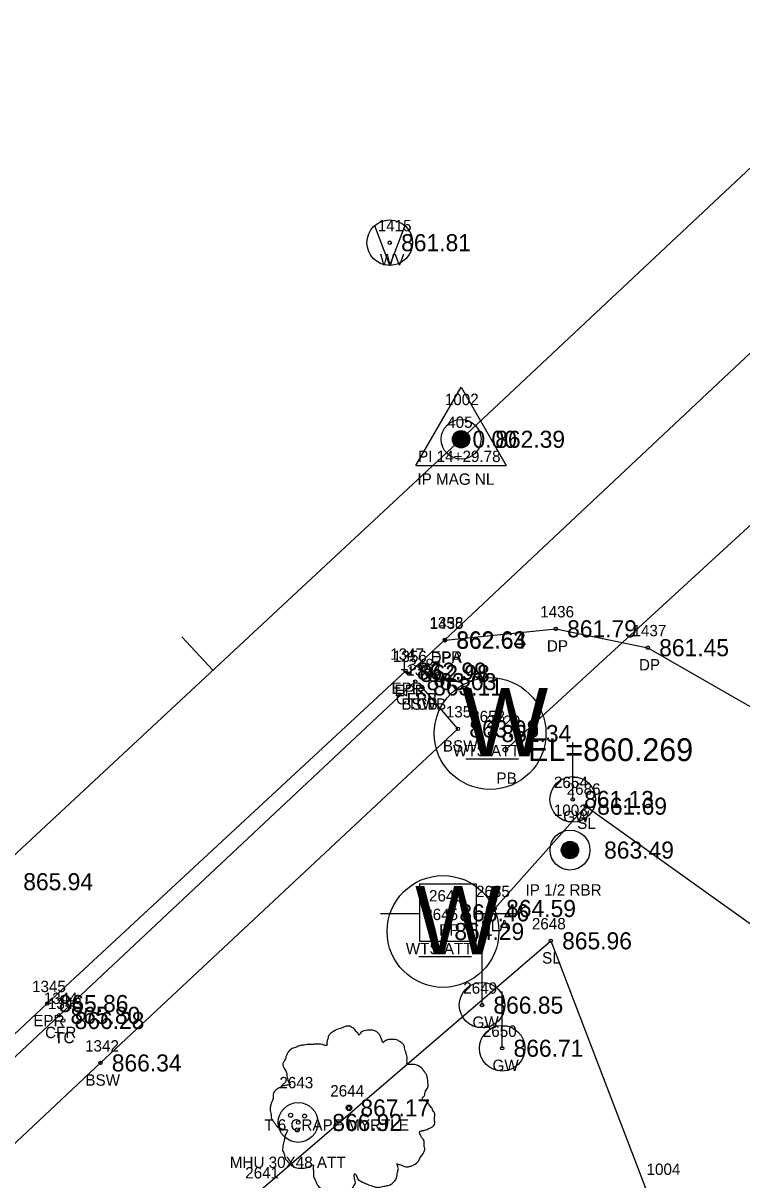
# Model space of a CAD drawing. Extents: x 1622501 to 1626664, y 1117816 to 1121579.
# Drawn here: x 1623898.8 to 1623961.9, y 1119144.7 to 1119246.3 of the extents above; entities that cross this region are included whole.
import ezdxf

# ---------------------------------------------------------------- set-up
doc = ezdxf.new("R2010")
doc.units = 0
for name, color, linetype in [('RD_EX_Conc', 7, 'Continuous'), ('RD_EX_Conc_txCode', 7, 'Continuous'), ('RD_EX_DR_Inlet', 7, 'Continuous'), ('RD_EX_DR_Pipe', 7, 'Continuous'), ('RD_EX_DR_Pipe_txCode', 7, 'Continuous'), ('RD_EX_Driveway', 7, 'Continuous'), ('RD_EX_Driveway_txCode', 7, 'Continuous'), ('RD_EX_DV_Prop_txCode', 7, 'Continuous'), ('RD_EX_DV_PropPin', 7, 'Continuous'), ('RD_EX_Road', 7, 'Continuous'), ('RD_EX_Road_txCode', 7, 'Continuous'), ('RD_EX_TX_Conc_ELEV', 7, 'Continuous'), ('RD_EX_TX_Driveway_ELEV', 7, 'Continuous'), ('RD_EX_TX_DV_Prop_ELEV', 7, 'Continuous'), ('RD_EX_TX_Road_ELEV', 7, 'Continuous'), ('RD_EX_TX_UT_ELEV', 7, 'Continuous'), ('RD_EX_TX_VEG_ELEV', 7, 'Continuous'), ('RD_EX_UT', 7, 'Continuous'), ('RD_EX_UT_txCode', 7, 'Continuous'), ('RD_EX_VEG', 7, 'Continuous'), ('RD_EX_VEG_txCode', 7, 'Continuous'), ('RD_HC_Cl', 7, 'Continuous'), ('RD_HC_Data', 7, 'Continuous'), ('RD_HC_Data_Tic', 7, 'Continuous'), ('RD_HC_Survey_ELEV', 7, 'Continuous'), ('RD_HC_txCode', 7, 'Continuous'), ('RD_SMD_Locator', 7, 'Continuous'), ('RD_TX_Pipe_ElevEX', 7, 'Continuous')]:
    doc.layers.add(name, color=color, linetype=linetype)

msp = doc.modelspace()

# ---------------------------------------------------------------- linework, layer by layer
at = {"layer": 'RD_EX_Conc'}
for points in [[(1623723.66, 1118851.28), (1623685.69, 1118891.78), (1623680.28, 1118899.28), (1623678.54, 1118902.67), (1623678.54, 1118902.67), (1623675.57, 1118911.95), (1623675.05, 1118920.35), (1623676.57, 1118930.33), (1623679.23, 1118937.18), (1623684.43, 1118944.64), (1623689.98, 1118950.42), (1623724.5, 1118984.8), (1623759.01, 1119020.42), (1623793.7, 1119055.91), (1623829.35, 1119090.86), (1623865.61, 1119125.13), (1623901.92, 1119159.18), (1623933.22, 1119188.5)], [(1623676.3, 1118912.01), (1623681.21, 1118913.01), (1623680.58, 1118920.41), (1623681.86, 1118928.77), (1623684.24, 1118934.73), (1623688.55, 1118940.79), (1623694.15, 1118946.67), (1623728.27, 1118980.63), (1623762.62, 1119016.07), (1623797.56, 1119051.92), (1623833.1, 1119086.63), (1623869.15, 1119120.8), (1623905.55, 1119155), (1623936.97, 1119184.35), (1623933.79, 1119188.03)]]:
    msp.add_lwpolyline(points, dxfattribs=at)
at = {"layer": 'RD_EX_DR_Inlet'}
for centre, radius in [((1623922.93, 1119149.77), 1.75), ((1623922.27, 1119150.4), 0.175), ((1623923.49, 1119150.33), 0.175), ((1623922.85, 1119149.11), 0.175)]:
    msp.add_circle(centre, radius, dxfattribs=at)
at = {"layer": 'RD_EX_DR_Pipe'}
msp.add_line((1624001.48, 1119237.82), (1623941.14, 1119182.52), dxfattribs=at)
at = {"layer": 'RD_EX_Driveway'}
msp.add_lwpolyline([(1623935.84, 1119192.13), (1623945.57, 1119193.14), (1623953.66, 1119191.48), (1623964.39, 1119185.31), (1623976.29, 1119170.21), (1623995.86, 1119176.8), (1623990.97, 1119207.92), (1623990.09, 1119235.98), (1623990.87, 1119243.54)], dxfattribs=at)
at = {"layer": 'RD_EX_DV_PropPin'}
for p, q in [((1623936.51, 1119209.6), (1623936.51, 1119209.99)), ((1623936.55, 1119209.5), (1623936.55, 1119210.09)), ((1623936.58, 1119209.42), (1623936.58, 1119210.16)), ((1623936.62, 1119209.37), (1623936.62, 1119210.22)), ((1623936.65, 1119209.32), (1623936.65, 1119210.27)), ((1623936.69, 1119209.28), (1623936.69, 1119210.31)), ((1623936.72, 1119209.24), (1623936.72, 1119210.34)), ((1623936.76, 1119209.21), (1623936.76, 1119210.38)), ((1623936.79, 1119209.18), (1623936.79, 1119210.4)), ((1623936.83, 1119209.16), (1623936.83, 1119210.43)), ((1623936.86, 1119209.14), (1623936.86, 1119210.45)), ((1623936.9, 1119209.12), (1623936.9, 1119210.47)), ((1623936.93, 1119209.1), (1623936.93, 1119210.49)), ((1623936.97, 1119209.09), (1623936.97, 1119210.5)), ((1623937, 1119209.07), (1623937, 1119210.51)), ((1623937.04, 1119209.06), (1623937.04, 1119210.52)), ((1623937.07, 1119209.05), (1623937.07, 1119210.53)), ((1623937.11, 1119209.05), (1623937.11, 1119210.54)), ((1623937.14, 1119209.04), (1623937.14, 1119210.55)), ((1623937.18, 1119209.04), (1623937.18, 1119210.55)), ((1623937.21, 1119209.03), (1623937.21, 1119210.55)), ((1623937.25, 1119209.03), (1623937.25, 1119210.55)), ((1623937.28, 1119209.03), (1623937.28, 1119210.55)), ((1623937.32, 1119209.04), (1623937.32, 1119210.55)), ((1623937.35, 1119209.04), (1623937.35, 1119210.55)), ((1623937.39, 1119209.05), (1623937.39, 1119210.54)), ((1623937.42, 1119209.05), (1623937.42, 1119210.53)), ((1623937.46, 1119209.06), (1623937.46, 1119210.52)), ((1623937.49, 1119209.07), (1623937.49, 1119210.51)), ((1623937.53, 1119209.09), (1623937.53, 1119210.5)), ((1623937.56, 1119209.1), (1623937.56, 1119210.49)), ((1623937.6, 1119209.12), (1623937.6, 1119210.47)), ((1623937.63, 1119209.14), (1623937.63, 1119210.45)), ((1623937.67, 1119209.16), (1623937.67, 1119210.43)), ((1623937.7, 1119209.18), (1623937.7, 1119210.4)), ((1623937.74, 1119209.21), (1623937.74, 1119210.38)), ((1623937.77, 1119209.24), (1623937.77, 1119210.34)), ((1623937.81, 1119209.28), (1623937.81, 1119210.31)), ((1623937.84, 1119209.32), (1623937.84, 1119210.27)), ((1623937.88, 1119209.37), (1623937.88, 1119210.22)), ((1623937.91, 1119209.42), (1623937.91, 1119210.16)), ((1623937.95, 1119209.5), (1623937.95, 1119210.09)), ((1623937.98, 1119209.6), (1623937.98, 1119209.99)), ((1623946.23, 1119173.23), (1623946.23, 1119174.17)), ((1623946.26, 1119173.19), (1623946.26, 1119174.22)), ((1623946.3, 1119173.15), (1623946.3, 1119174.25)), ((1623946.33, 1119173.12), (1623946.33, 1119174.28)), ((1623946.37, 1119173.09), (1623946.37, 1119174.31)), ((1623946.4, 1119173.07), (1623946.4, 1119174.34)), ((1623946.44, 1119173.04), (1623946.44, 1119174.36)), ((1623946.47, 1119173.03), (1623946.47, 1119174.38)), ((1623946.51, 1119173.01), (1623946.51, 1119174.39)), ((1623946.54, 1119172.99), (1623946.54, 1119174.41)), ((1623946.58, 1119172.98), (1623946.58, 1119174.42)), ((1623946.61, 1119172.97), (1623946.61, 1119174.43)), ((1623946.65, 1119172.96), (1623946.65, 1119174.44)), ((1623946.68, 1119172.95), (1623946.68, 1119174.45)), ((1623946.72, 1119172.95), (1623946.72, 1119174.45)), ((1623946.75, 1119172.94), (1623946.75, 1119174.46)), ((1623946.79, 1119172.94), (1623946.79, 1119174.46)), ((1623946.82, 1119172.94), (1623946.82, 1119174.46)), ((1623946.86, 1119172.94), (1623946.86, 1119174.46)), ((1623946.89, 1119172.94), (1623946.89, 1119174.46)), ((1623946.93, 1119172.95), (1623946.93, 1119174.45)), ((1623946.96, 1119172.95), (1623946.96, 1119174.45)), ((1623947, 1119172.96), (1623947, 1119174.44)), ((1623947.03, 1119172.97), (1623947.03, 1119174.43)), ((1623947.07, 1119172.98), (1623947.07, 1119174.42)), ((1623947.1, 1119172.99), (1623947.1, 1119174.41)), ((1623947.14, 1119173.01), (1623947.14, 1119174.39)), ((1623947.17, 1119173.03), (1623947.17, 1119174.38)), ((1623947.21, 1119173.04), (1623947.21, 1119174.36)), ((1623947.24, 1119173.07), (1623947.24, 1119174.34)), ((1623947.28, 1119173.09), (1623947.28, 1119174.31)), ((1623947.31, 1119173.12), (1623947.31, 1119174.28)), ((1623947.35, 1119173.15), (1623947.35, 1119174.25)), ((1623947.38, 1119173.19), (1623947.38, 1119174.22)), ((1623947.42, 1119173.23), (1623947.42, 1119174.17)), ((1623946.09, 1119173.5), (1623946.09, 1119173.9)), ((1623946.12, 1119173.4), (1623946.12, 1119174)), ((1623946.16, 1119173.33), (1623946.16, 1119174.07)), ((1623946.19, 1119173.27), (1623946.19, 1119174.13)), ((1623947.45, 1119173.27), (1623947.45, 1119174.13)), ((1623947.49, 1119173.33), (1623947.49, 1119174.07)), ((1623947.52, 1119173.4), (1623947.52, 1119174)), ((1623947.56, 1119173.5), (1623947.56, 1119173.9))]:
    msp.add_line(p, q, dxfattribs=at)
for centre, radius in [((1623937.25, 1119209.79), 1.75), ((1623937.25, 1119209.79), 0.761), ((1623946.82, 1119173.7), 1.75), ((1623946.82, 1119173.7), 0.761)]:
    msp.add_circle(centre, radius, dxfattribs=at)
at = {"layer": 'RD_EX_Road'}
msp.add_lwpolyline([(1623722.97, 1118850.61), (1623684.95, 1118891.23), (1623679.41, 1118898.68), (1623674.26, 1118911.53), (1623673.5, 1118920.18), (1623675.21, 1118930.83), (1623677.99, 1118937.82), (1623683.61, 1118945.52), (1623688.81, 1118951.26), (1623723.47, 1118985.72), (1623758, 1119021.43), (1623792.69, 1119056.92), (1623828.41, 1119091.92), (1623864.6, 1119126.19), (1623900.88, 1119160.22), (1623932.37, 1119189.42), (1623932.63, 1119189.22), (1623935.82, 1119192.17), (1623973.77, 1119227.77), (1623990.87, 1119243.54), (1624009.99, 1119262.02), (1624046.29, 1119296.15)], dxfattribs=at)
at = {"layer": 'RD_EX_UT'}
for p, q in [((1623930.98, 1119225.07), (1623929.68, 1119228.55)), ((1623930.98, 1119225.07), (1623932.3, 1119228.51)), ((1623947.06, 1119178.15), (1623947.06, 1119183.15)), ((1623937.67, 1119181.73), (1623942.3, 1119181.73)), ((1623938.6, 1119170.7), (1623933.6, 1119170.7)), ((1623933.6, 1119170.7), (1623933.6, 1119165.7)), ((1623938.6, 1119165.7), (1623938.6, 1119170.7)), ((1623930.16, 1119168.14), (1623933.63, 1119168.14)), ((1623938.52, 1119168.14), (1623942.16, 1119168.14)), ((1623933.6, 1119165.7), (1623938.6, 1119165.7)), ((1623939.09, 1119160.08), (1623939.09, 1119165.08)), ((1623933.53, 1119164.34), (1623938.16, 1119164.34)), ((1623940.86, 1119156.29), (1623940.86, 1119161.29))]:
    msp.add_line(p, q, dxfattribs=at)
for centre, radius in [((1623930.98, 1119227.06), 2), ((1623939.8, 1119183.94), 4.91), ((1623947.06, 1119178.15), 2), ((1623935.66, 1119166.55), 4.91), ((1623939.09, 1119160.08), 2), ((1623940.86, 1119156.29), 2)]:
    msp.add_circle(centre, radius, dxfattribs=at)
at = {"layer": 'RD_EX_VEG'}
for points in [[(1623940.21, 1119168.57), (1623948.21, 1119177.56), (1623970.39, 1119161.72), (1623995.89, 1119119.04), (1623979.46, 1119111.69)], [(1623719.64, 1118895.84), (1623705.96, 1118915.58), (1623701.7, 1118941.09), (1623733.74, 1118974.05), (1623762.6, 1118998.97), (1623764.15, 1118997.61), (1623773.67, 1119008.21), (1623809.62, 1119040.56), (1623866.9, 1119093.21), (1623868.27, 1119096.09), (1623881.79, 1119107.88), (1623919.65, 1119143.85), (1623945.13, 1119165.73), (1623961.58, 1119122.83), (1623970.12, 1119088.04)]]:
    msp.add_lwpolyline(points, dxfattribs=at)
for centre, radius in [((1623927.4, 1119151.05), 0.25), ((1623927.39, 1119151.03), 0.0001)]:
    msp.add_circle(centre, radius, dxfattribs=at)
for points in [[(1623927.53, 1119158.22), (1623927.23, 1119158.24), (1623926.91, 1119158.14), (1623926.66, 1119158.04), (1623926.43, 1119157.97), (1623926.21, 1119157.87), (1623925.91, 1119157.69), (1623925.68, 1119157.49), (1623925.56, 1119157.24), (1623925.51, 1119157.02), (1623925.46, 1119156.74), (1623925.46, 1119156.57), (1623925.33, 1119156.54), (1623925.18, 1119156.57), (1623924.93, 1119156.64), (1623924.68, 1119156.64), (1623924.43, 1119156.64), (1623924.08, 1119156.62), (1623923.73, 1119156.62), (1623923.46, 1119156.57), (1623923.13, 1119156.52), (1623922.76, 1119156.39), (1623922.41, 1119156.27), (1623922.11, 1119156.02), (1623921.86, 1119155.54), (1623921.73, 1119155.19), (1623921.58, 1119154.94), (1623921.73, 1119154.49), (1623921.91, 1119154.14), (1623921.93, 1119153.94), (1623922.01, 1119153.52), (1623922.11, 1119153.29), (1623922.23, 1119153.09), (1623922.16, 1119153.07), (1623921.78, 1119153.02), (1623921.48, 1119152.92), (1623921.06, 1119152.69), (1623920.83, 1119152.47), (1623920.73, 1119152.14), (1623920.71, 1119151.79), (1623920.61, 1119151.59), (1623920.53, 1119151.32), (1623920.51, 1119151.25), (1623920.46, 1119150.92), (1623920.56, 1119150.47), (1623920.58, 1119150.12), (1623920.71, 1119149.9), (1623920.86, 1119149.72), (1623921.03, 1119149.47), (1623921.43, 1119149.25), (1623921.76, 1119149.15), (1623921.96, 1119149.12), (1623921.78, 1119148.62), (1623921.73, 1119148.27), (1623921.61, 1119147.87), (1623921.61, 1119147.8), (1623921.56, 1119147.32), (1623921.71, 1119147), (1623921.78, 1119146.62), (1623921.96, 1119146.4), (1623922.23, 1119146.1), (1623922.56, 1119145.87), (1623923.06, 1119145.75), (1623923.46, 1119145.77), (1623924.03, 1119145.95), (1623924.28, 1119146.02), (1623924.26, 1119145.85), (1623924.28, 1119145.47), (1623924.28, 1119145.05), (1623924.43, 1119144.72), (1623924.53, 1119144.45), (1623924.68, 1119144.2), (1623925.01, 1119143.97), (1623925.41, 1119143.9), (1623925.83, 1119143.75), (1623926.28, 1119143.67), (1623926.78, 1119143.65), (1623927.38, 1119143.8), (1623927.66, 1119143.92), (1623927.76, 1119144.1), (1623927.96, 1119144.47), (1623927.91, 1119144.7), (1623927.93, 1119145.3), (1623928.03, 1119145.12), (1623928.21, 1119144.77), (1623928.71, 1119144.47), (1623929.11, 1119144.3), (1623929.58, 1119144.15), (1623929.88, 1119144.07), (1623930.35, 1119144.15), (1623930.73, 1119144.22), (1623931.1, 1119144.35), (1623931.4, 1119144.62), (1623931.58, 1119144.9), (1623931.63, 1119145.17), (1623931.7, 1119145.55), (1623931.75, 1119145.72)], [(1623931.75, 1119145.72), (1623931.68, 1119145.9), (1623931.63, 1119146.15), (1623931.7, 1119146.12), (1623931.88, 1119146.07), (1623932.15, 1119145.95), (1623932.38, 1119145.87), (1623932.7, 1119145.9), (1623932.98, 1119146), (1623933.43, 1119146.27), (1623933.7, 1119146.75), (1623933.98, 1119147.15), (1623934.05, 1119147.47), (1623934, 1119147.7), (1623933.98, 1119148.2), (1623933.78, 1119148.45), (1623933.73, 1119148.57), (1623933.63, 1119148.97), (1623933.7, 1119149.02), (1623933.98, 1119149.07), (1623934.35, 1119149.2), (1623934.63, 1119149.32), (1623934.85, 1119149.5), (1623934.93, 1119149.72), (1623934.9, 1119150.12), (1623934.95, 1119150.52), (1623934.88, 1119150.67), (1623934.78, 1119150.82), (1623934.7, 1119151.02), (1623934.55, 1119151.17), (1623934.45, 1119151.32), (1623934.35, 1119151.42), (1623934.23, 1119151.57), (1623934.05, 1119151.69), (1623933.9, 1119151.74), (1623933.85, 1119151.89), (1623934, 1119152.09), (1623934.05, 1119152.19), (1623934.08, 1119152.42), (1623934.3, 1119152.77), (1623934.35, 1119153.17), (1623934.3, 1119153.59), (1623934.25, 1119153.87), (1623934.1, 1119154.14), (1623933.9, 1119154.39), (1623933.78, 1119154.57), (1623933.6, 1119154.69), (1623933.28, 1119154.82), (1623933.03, 1119154.87), (1623932.68, 1119154.87), (1623932.48, 1119154.92), (1623932.5, 1119154.97), (1623932.5, 1119155.12), (1623932.5, 1119155.39), (1623932.43, 1119155.84), (1623932.28, 1119156.34), (1623932.28, 1119156.37), (1623932.18, 1119156.62), (1623931.95, 1119156.82), (1623931.78, 1119156.92), (1623931.58, 1119157.04), (1623931.33, 1119157.07), (1623931.03, 1119157.07), (1623930.75, 1119157.02), (1623930.55, 1119156.92), (1623930.38, 1119156.79), (1623930.3, 1119156.94), (1623930.2, 1119157.24), (1623930.15, 1119157.39), (1623930.01, 1119157.57), (1623929.78, 1119157.77), (1623929.33, 1119157.89), (1623928.71, 1119157.82), (1623928.41, 1119157.62), (1623928.26, 1119157.44), (1623928.21, 1119157.57), (1623928.01, 1119157.77), (1623927.91, 1119157.94), (1623927.73, 1119158.07), (1623927.58, 1119158.17), (1623927.48, 1119158.22)]]:
    msp.add_spline(points, degree=3, dxfattribs=at)
at = {"layer": 'RD_HC_Cl'}
for p, q in [((1623937.25, 1119209.79), (1624678.65, 1119905.11)), ((1623608.84, 1118904.32), (1623937.25, 1119209.79))]:
    msp.add_line(p, q, dxfattribs=at)
at = {"layer": 'RD_HC_Data'}
for p, q in [((1623933.28, 1119207.5), (1623937.25, 1119214.38)), ((1623937.25, 1119214.38), (1623941.22, 1119207.5)), ((1623933.28, 1119207.5), (1623941.22, 1119207.5))]:
    msp.add_line(p, q, dxfattribs=at)
msp.add_circle((1623937.25, 1119209.79), 0.529, dxfattribs=at)
at = {"layer": 'RD_HC_Data_Tic'}
msp.add_line((1623915.44, 1119189.51), (1623912.72, 1119192.44), dxfattribs=at)
at = {"layer": 'RD_SMD_Locator'}
for centre, radius in [((1623930.98, 1119227.06), 0.15), ((1623937.25, 1119209.79), 0.15), ((1623937.25, 1119209.79), 0.15), ((1623945.57, 1119193.14), 0.15), ((1623935.82, 1119192.17), 0.15), ((1623935.84, 1119192.13), 0.15), ((1623953.66, 1119191.48), 0.15), ((1623932.37, 1119189.42), 0.15), ((1623932.63, 1119189.22), 0.15), ((1623933.22, 1119188.5), 0.15), ((1623933.79, 1119188.03), 0.15), ((1623933.79, 1119188.03), 0.15), ((1623936.97, 1119184.35), 0.15), ((1623939.8, 1119183.94), 0.15), ((1623941.14, 1119182.52), 0.2), ((1623947.06, 1119178.15), 0.15), ((1623948.21, 1119177.56), 0.15), ((1623946.82, 1119173.7), 0.15), ((1623936.1, 1119168.19), 0.15), ((1623940.21, 1119168.57), 0.15), ((1623935.66, 1119166.55), 0.15), ((1623945.13, 1119165.73), 0.15), ((1623900.88, 1119160.22), 0.15), ((1623939.09, 1119160.08), 0.15), ((1623901.92, 1119159.18), 0.15), ((1623902.28, 1119158.73), 0.15), ((1623940.86, 1119156.29), 0.15), ((1623905.55, 1119155), 0.15), ((1623927.4, 1119151.05), 0.15), ((1623922.93, 1119149.77), 0.15)]:
    msp.add_circle(centre, radius, dxfattribs=at)

# ---------------------------------------------------------------- texts
at = {"layer": 'RD_EX_Conc_txCode'}
for s, p in [('1348', (1623931.88, 1119189.5)), ('1352', (1623932.44, 1119189.03)), ('1353', (1623932.44, 1119189.03)), ('CFRB', (1623931.52, 1119186.5)), ('BSWB', (1623932, 1119186.03)), ('TCB', (1623932.52, 1119186.03)), ('1351', (1623935.91, 1119185.35)), ('BSW', (1623935.65, 1119182.35)), ('1344', (1623900.57, 1119160.18)), ('1343', (1623900.94, 1119159.73)), ('CFR', (1623900.69, 1119157.18)), ('TC', (1623901.49, 1119156.73)), ('1342', (1623904.2, 1119156)), ('BSW', (1623904.23, 1119153))]:
    msp.add_text(s, height=1, dxfattribs=at).set_placement(p)
at = {"layer": 'RD_EX_DR_Pipe_txCode'}
for s, p in [('2720', (1623939.47, 1119184.52)), ('PB', (1623940.36, 1119179.52))]:
    msp.add_text(s, height=1, dxfattribs=at).set_placement(p)
at = {"layer": 'RD_EX_Driveway_txCode'}
for s, p in [('1436', (1623944.2, 1119194.14)), ('1435', (1623934.49, 1119193.13)), ('1437', (1623952.31, 1119192.48)), ('DP', (1623944.79, 1119191.14)), ('DPA', (1623934.57, 1119190.13)), ('DP', (1623952.88, 1119189.48))]:
    msp.add_text(s, height=1, dxfattribs=at).set_placement(p)
at = {"layer": 'RD_EX_DV_Prop_txCode'}
for s, p in [('1002', (1623935.82, 1119212.79)), ('IP MAG NL', (1623933.41, 1119205.79)), ('1003', (1623945.4, 1119176.7)), ('IP 1/2 RBR', (1623942.91, 1119169.7)), ('1004', (1623953.55, 1119145.16))]:
    msp.add_text(s, height=1, dxfattribs=at).set_placement(p)
at = {"layer": 'RD_EX_Road_txCode'}
for s, p in [('1358', (1623934.47, 1119193.17)), ('1347', (1623931.02, 1119190.42)), ('1356', (1623931.26, 1119190.22)), ('EPR', (1623934.59, 1119190.17)), ('EPR', (1623931.14, 1119187.42)), ('EPR', (1623931.4, 1119187.22)), ('1345', (1623899.54, 1119161.22)), ('EPR', (1623899.65, 1119158.22))]:
    msp.add_text(s, height=1, dxfattribs=at).set_placement(p)
at = {"layer": 'RD_EX_TX_Conc_ELEV'}
for s, p in [('863.03', (1623934.22, 1119187.75)), ('863.11', (1623934.79, 1119187.28)), ('863.11', (1623934.79, 1119187.28)), ('863.08', (1623937.97, 1119183.6)), ('865.80', (1623902.92, 1119158.43)), ('866.28', (1623903.28, 1119157.98)), ('866.34', (1623906.55, 1119154.25))]:
    msp.add_text(s, height=1.5, dxfattribs=at).set_placement(p)
at = {"layer": 'RD_EX_TX_Driveway_ELEV'}
for s, p in [('861.79', (1623946.57, 1119192.39)), ('862.64', (1623936.84, 1119191.38)), ('861.45', (1623954.66, 1119190.73))]:
    msp.add_text(s, height=1.5, dxfattribs=at).set_placement(p)
at = {"layer": 'RD_EX_TX_DV_Prop_ELEV'}
for s, p in [('862.39', (1623940.25, 1119209.04)), ('863.49', (1623949.82, 1119172.95)), ('865.94', (1623898.77, 1119170.17))]:
    msp.add_text(s, height=1.5, dxfattribs=at).set_placement(p)
at = {"layer": 'RD_EX_TX_Road_ELEV'}
for s, p in [('862.63', (1623936.82, 1119191.42)), ('862.99', (1623933.37, 1119188.67)), ('862.98', (1623933.63, 1119188.47)), ('865.86', (1623901.88, 1119159.47))]:
    msp.add_text(s, height=1.5, dxfattribs=at).set_placement(p)
at = {"layer": 'RD_EX_TX_UT_ELEV'}
for s, p in [('861.81', (1623931.98, 1119226.31)), ('862.34', (1623940.8, 1119183.19)), ('861.13', (1623948.06, 1119177.4)), ('864.29', (1623936.66, 1119165.8)), ('866.85', (1623940.09, 1119159.33)), ('866.71', (1623941.86, 1119155.54)), ('866.92', (1623925.93, 1119149.02))]:
    msp.add_text(s, height=1.5, dxfattribs=at).set_placement(p)
at = {"layer": 'RD_EX_TX_VEG_ELEV'}
for s, p in [('861.69', (1623949.21, 1119176.81)), ('864.59', (1623941.21, 1119167.82)), ('865.96', (1623946.13, 1119164.98)), ('867.17', (1623928.4, 1119150.3))]:
    msp.add_text(s, height=1.5, dxfattribs=at).set_placement(p)
at = {"layer": 'RD_EX_UT'}
for p in [(1623937.33, 1119181.94), (1623933.2, 1119164.55)]:
    msp.add_text('W', height=6, dxfattribs=at).set_placement(p)
at = {"layer": 'RD_EX_UT_txCode'}
for s, p in [('1415', (1623929.92, 1119228.06)), ('WV', (1623930.12, 1119225.06)), ('2653', (1623938.14, 1119184.94)), ('WTS ATT', (1623936.53, 1119181.94)), ('2654', (1623945.41, 1119179.15)), ('GW', (1623946.22, 1119176.15)), ('2646', (1623934.43, 1119169.19)), ('2645', (1623934.01, 1119167.55)), ('PP', (1623935.33, 1119166.19)), ('WTS ATT', (1623932.39, 1119164.55)), ('2649', (1623937.44, 1119161.08)), ('GW', (1623938.25, 1119158.08)), ('2650', (1623939.16, 1119157.29)), ('GW', (1623940.01, 1119154.29)), ('2643', (1623921.28, 1119152.77)), ('MHU 30X48 ATT', (1623916.92, 1119145.77))]:
    msp.add_text(s, height=1, dxfattribs=at).set_placement(p)
at = {"layer": 'RD_EX_VEG_txCode'}
for s, p in [('2686', (1623946.53, 1119178.56)), ('SL', (1623947.45, 1119175.56)), ('2685', (1623938.56, 1119169.57)), ('SLA', (1623938.97, 1119166.57)), ('2648', (1623943.47, 1119166.73)), ('SL', (1623944.37, 1119163.73)), ('2644', (1623925.75, 1119152.05)), ('T 6 CRAPE MYRTLE', (1623919.95, 1119149.05)), ('2641', (1623918.28, 1119144.85))]:
    msp.add_text(s, height=1, dxfattribs=at).set_placement(p)
at = {"layer": 'RD_HC_Survey_ELEV'}
for s, p in [('0.00', (1623938.25, 1119209.04)), ('863.46', (1623937.1, 1119167.44))]:
    msp.add_text(s, height=1.5, dxfattribs=at).set_placement(p)
at = {"layer": 'RD_HC_txCode'}
for s, p in [('405', (1623936.03, 1119210.79)), ('PI 14+29.78', (1623933.47, 1119207.79))]:
    msp.add_text(s, height=1, dxfattribs=at).set_placement(p)
at = {"layer": 'RD_TX_Pipe_ElevEX'}
msp.add_text('EL=860.269', height=2, dxfattribs=at).set_placement((1623943.14, 1119181.52))

doc.saveas('drawing.dxf')
